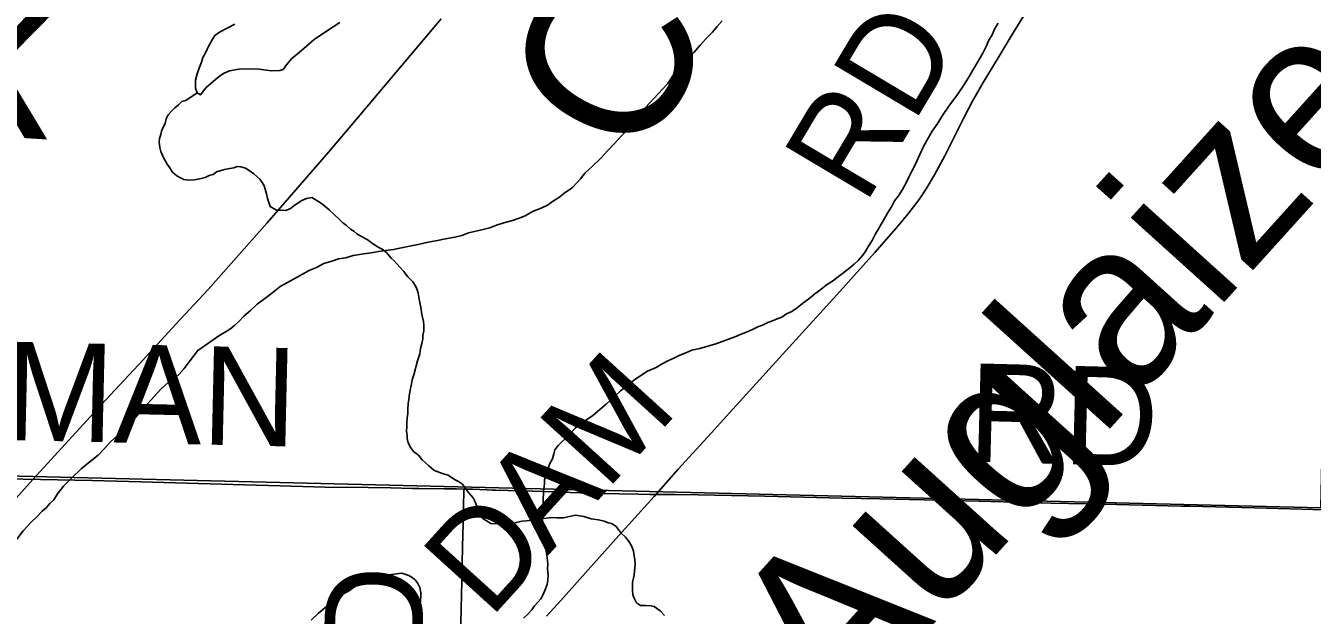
# Model space of a CAD drawing. Extents: x 2.4 to 73.1, y 4.5 to 25.6.
# Drawn here: x 47.1806 to 47.5521, y 20.5207 to 20.691 of the extents above; entities that cross this region are included whole.
import ezdxf

# ---------------------------------------------------------------- set-up
doc = ezdxf.new("R2010")
doc.units = 0
for name, color, linetype in [('GM_X_County_Road', 7, 'Continuous'), ('GM_X_County_Road_Text', 7, 'Continuous'), ('GM_X_Major_River', 7, 'Continuous'), ('GM_X_Major_River_Text', 7, 'Continuous'), ('GM_X_Minor_Lake', 7, 'Continuous'), ('GM_X_Minor_River', 7, 'Continuous'), ('GM_X_Minor_River_Text', 7, 'Continuous'), ('GM_X_Section', 7, 'Continuous'), ('GM_X_State_Route', 7, 'Continuous'), ('GM_X_Township_Road', 7, 'Continuous'), ('GM_X_Township_Road_Text', 7, 'Continuous')]:
    doc.layers.add(name, color=color, linetype=linetype)

msp = doc.modelspace()

# ---------------------------------------------------------------- linework, layer by layer
at = {"layer": 'GM_X_County_Road'}
msp.add_lwpolyline([(47.33099, 20.52041), (47.33512, 20.52501), (47.34377, 20.53474), (47.35187, 20.54372), (47.36206, 20.55502), (47.36905, 20.56292), (47.37947, 20.57433), (47.3838, 20.57915), (47.40391, 20.60131), (47.41479, 20.61325), (47.42576, 20.62552), (47.43192, 20.63251), (47.43533, 20.63655), (47.43858, 20.64075), (47.44066, 20.64386), (47.44306, 20.64788), (47.44602, 20.65337), (47.45171, 20.66477), (47.45399, 20.66917), (47.45703, 20.67457), (47.46138, 20.68174), (47.46575, 20.68889), (47.46997, 20.69578)], dxfattribs=at)
at = {"layer": 'GM_X_Major_River'}
for points in [[(47.38169, 20.69242), (47.3803, 20.69075), (47.37892, 20.68909), (47.37714, 20.68724), (47.37537, 20.6854), (47.37359, 20.68337), (47.37181, 20.68133), (47.37023, 20.67929), (47.36787, 20.67709), (47.36607, 20.6743), (47.36449, 20.67264), (47.35837, 20.66599), (47.35639, 20.66358), (47.3546, 20.66117), (47.35263, 20.65914), (47.35066, 20.65693), (47.34869, 20.6549), (47.34671, 20.65268), (47.34416, 20.6503), (47.3422, 20.64846), (47.34081, 20.64679), (47.33963, 20.6455), (47.33864, 20.64439), (47.33747, 20.64348), (47.33611, 20.64257), (47.33474, 20.64148), (47.33299, 20.64039), (47.33124, 20.63912), (47.32949, 20.63823), (47.32699, 20.63736), (47.32486, 20.6361), (47.32312, 20.6354), (47.32119, 20.6347), (47.3187, 20.63402), (47.31658, 20.63333), (47.31465, 20.63263), (47.31273, 20.63213), (47.31062, 20.63163), (47.30851, 20.63113), (47.30658, 20.63043), (47.30448, 20.62993), (47.30179, 20.62945), (47.29949, 20.62895), (47.29681, 20.62847), (47.29393, 20.62781), (47.29144, 20.62732), (47.28914, 20.62683), (47.28684, 20.62633), (47.28455, 20.62603), (47.28244, 20.62572), (47.28034, 20.62541), (47.27823, 20.6251), (47.27517, 20.62463), (47.27305, 20.62394), (47.27095, 20.62363), (47.26902, 20.62293), (47.26672, 20.62225), (47.26459, 20.62118), (47.26246, 20.62029), (47.26053, 20.61922), (47.25897, 20.61832), (47.25413, 20.61563), (47.25159, 20.61362), (47.24964, 20.61216), (47.24749, 20.61052), (47.24553, 20.60868), (47.24357, 20.60704), (47.24219, 20.60556), (47.24101, 20.60446), (47.23984, 20.60355), (47.23848, 20.60264), (47.23634, 20.60138), (47.23381, 20.59956), (47.23031, 20.59721), (47.22812, 20.59424), (47.22633, 20.59201), (47.22494, 20.59035), (47.22377, 20.58924), (47.22182, 20.58798), (47.21966, 20.58596), (47.21769, 20.58393), (47.21592, 20.5819), (47.21434, 20.58024), (47.21256, 20.5782), (47.21117, 20.57635), (47.20881, 20.57414), (47.20705, 20.57249), (47.20509, 20.57084), (47.20331, 20.56881), (47.20154, 20.56697), (47.19919, 20.56514), (47.19665, 20.56295), (47.1939, 20.56037), (47.19154, 20.55798), (47.18975, 20.55575)], [(47.18975, 20.55575), (47.19154, 20.55798), (47.1939, 20.56037), (47.19665, 20.56295), (47.19919, 20.56514), (47.20154, 20.56697), (47.20331, 20.56881), (47.20509, 20.57084), (47.20705, 20.57249), (47.20881, 20.57414), (47.21117, 20.57635), (47.21256, 20.5782), (47.21434, 20.58024), (47.21592, 20.5819), (47.21769, 20.58393), (47.21966, 20.58596), (47.22182, 20.58798), (47.22377, 20.58924), (47.22494, 20.59035), (47.22633, 20.59201), (47.22812, 20.59424), (47.23031, 20.59721), (47.23381, 20.59956), (47.23634, 20.60138), (47.23848, 20.60264), (47.23984, 20.60355), (47.24101, 20.60446), (47.24219, 20.60556), (47.24357, 20.60704), (47.24553, 20.60868), (47.24749, 20.61052), (47.24964, 20.61216), (47.25159, 20.61362), (47.25413, 20.61563), (47.25897, 20.61832), (47.26053, 20.61922), (47.26246, 20.62029), (47.26459, 20.62118), (47.26672, 20.62225), (47.26902, 20.62293), (47.27095, 20.62363), (47.27305, 20.62394), (47.27517, 20.62463), (47.27823, 20.6251), (47.28034, 20.62541), (47.28244, 20.62572), (47.28455, 20.62603), (47.28684, 20.62633), (47.28914, 20.62683), (47.29144, 20.62732), (47.29393, 20.62781), (47.29681, 20.62847), (47.29949, 20.62895), (47.30179, 20.62945), (47.30448, 20.62993), (47.30658, 20.63043), (47.30851, 20.63113), (47.31062, 20.63163), (47.31273, 20.63213), (47.31465, 20.63263), (47.31658, 20.63333), (47.3187, 20.63402), (47.32119, 20.6347), (47.32312, 20.6354), (47.32486, 20.6361), (47.32699, 20.63736), (47.32949, 20.63823), (47.33124, 20.63912), (47.33299, 20.64039), (47.33474, 20.64148), (47.33611, 20.64257), (47.33747, 20.64348), (47.33864, 20.64439), (47.33963, 20.6455), (47.34081, 20.64679), (47.3422, 20.64846), (47.34416, 20.6503), (47.34671, 20.65268), (47.34869, 20.6549), (47.35066, 20.65693), (47.35263, 20.65914), (47.3546, 20.66117), (47.35639, 20.66358), (47.35837, 20.66599), (47.36449, 20.67264), (47.36607, 20.6743), (47.36787, 20.67709), (47.37023, 20.67929), (47.37181, 20.68133), (47.37359, 20.68337), (47.37537, 20.6854), (47.37714, 20.68724), (47.37892, 20.68909), (47.3803, 20.69075), (47.38169, 20.69242)], [(47.44237, 20.66054), (47.44377, 20.66258), (47.44537, 20.665), (47.44737, 20.66798), (47.44916, 20.67039), (47.45115, 20.67318), (47.45276, 20.67579), (47.45699, 20.68307), (47.45801, 20.68513), (47.45863, 20.68663), (47.45963, 20.68831), (47.46045, 20.69018), (47.46145, 20.69167)], [(47.46145, 20.69167), (47.46045, 20.69018), (47.45963, 20.68831), (47.45863, 20.68663), (47.45801, 20.68513), (47.45699, 20.68307), (47.45276, 20.67579), (47.45115, 20.67318), (47.44916, 20.67039), (47.44737, 20.66798), (47.44537, 20.665), (47.44377, 20.66258), (47.44237, 20.66054)], [(47.32556, 20.52099), (47.32674, 20.52228), (47.32754, 20.5234), (47.32852, 20.52451), (47.32932, 20.52543), (47.32992, 20.52655), (47.33054, 20.52787), (47.33116, 20.52956), (47.33139, 20.53088), (47.33144, 20.5324), (47.33131, 20.53412), (47.33135, 20.53545), (47.33122, 20.53735), (47.33058, 20.54118), (47.33042, 20.54214), (47.33027, 20.54347), (47.33013, 20.54481), (47.3298, 20.54653), (47.32987, 20.54881), (47.32993, 20.55052), (47.32998, 20.55204), (47.33003, 20.55375), (47.33012, 20.55641), (47.33038, 20.55869), (47.33042, 20.55983), (47.33085, 20.56133), (47.33126, 20.56246), (47.33189, 20.56434), (47.3327, 20.56584), (47.33313, 20.56734), (47.33336, 20.56848), (47.33435, 20.56978), (47.33533, 20.5707), (47.33671, 20.57198), (47.33809, 20.57346), (47.33927, 20.57475), (47.34103, 20.57602), (47.34258, 20.57711), (47.34434, 20.57839), (47.3463, 20.58003), (47.34825, 20.58168), (47.35041, 20.5837), (47.35237, 20.58554), (47.35414, 20.587), (47.35609, 20.58846), (47.35823, 20.58991), (47.36017, 20.59117), (47.36268, 20.59223), (47.36443, 20.59332), (47.36598, 20.59422), (47.36772, 20.59492), (47.36946, 20.59581), (47.3712, 20.59652), (47.37293, 20.59722), (47.37523, 20.59771), (47.37754, 20.5984), (47.37985, 20.59908), (47.38563, 20.60117), (47.38717, 20.60188), (47.38891, 20.60258), (47.39065, 20.60329), (47.392, 20.604), (47.39335, 20.60453), (47.3949, 20.60524), (47.39625, 20.60576), (47.3976, 20.60629), (47.39895, 20.60682), (47.40031, 20.60772), (47.40186, 20.60843), (47.40341, 20.60952), (47.40498, 20.6108), (47.40673, 20.61207), (47.40849, 20.61354), (47.41025, 20.61481), (47.41181, 20.61609), (47.41356, 20.61717), (47.41571, 20.61881), (47.41805, 20.62064), (47.41981, 20.6221), (47.42099, 20.6232), (47.42237, 20.62468), (47.42317, 20.62598), (47.42398, 20.62729), (47.42498, 20.62897), (47.42599, 20.63084), (47.4268, 20.63214), (47.42761, 20.63364), (47.42861, 20.63531), (47.42942, 20.63681), (47.43062, 20.63867), (47.43144, 20.64036), (47.43263, 20.64184), (47.43383, 20.6437), (47.43484, 20.64557), (47.43566, 20.64725), (47.43647, 20.64894), (47.43749, 20.651), (47.43872, 20.65362), (47.43995, 20.65624), (47.44116, 20.65849), (47.44237, 20.66054)], [(47.44237, 20.66054), (47.44116, 20.65849), (47.43995, 20.65624), (47.43872, 20.65362), (47.43749, 20.651), (47.43647, 20.64894), (47.43566, 20.64725), (47.43484, 20.64557), (47.43383, 20.6437), (47.43263, 20.64184), (47.43144, 20.64036), (47.43062, 20.63867), (47.42942, 20.63681), (47.42861, 20.63531), (47.42761, 20.63364), (47.4268, 20.63214), (47.42599, 20.63084), (47.42498, 20.62897), (47.42398, 20.62729), (47.42317, 20.62598), (47.42237, 20.62468), (47.42099, 20.6232), (47.41981, 20.6221), (47.41805, 20.62064), (47.41571, 20.61881), (47.41356, 20.61717), (47.41181, 20.61609), (47.41025, 20.61481), (47.40849, 20.61354), (47.40673, 20.61207), (47.40498, 20.6108), (47.40341, 20.60952), (47.40186, 20.60843), (47.40031, 20.60772), (47.39895, 20.60682), (47.3976, 20.60629), (47.39625, 20.60576), (47.3949, 20.60524), (47.39335, 20.60453), (47.392, 20.604), (47.39065, 20.60329), (47.38891, 20.60258), (47.38717, 20.60188), (47.38563, 20.60117), (47.37985, 20.59908), (47.37754, 20.5984), (47.37523, 20.59771), (47.37293, 20.59722), (47.3712, 20.59652), (47.36946, 20.59581), (47.36772, 20.59492), (47.36598, 20.59422), (47.36443, 20.59332), (47.36268, 20.59223), (47.36017, 20.59117), (47.35823, 20.58991), (47.35609, 20.58846), (47.35414, 20.587), (47.35237, 20.58554), (47.35041, 20.5837), (47.34825, 20.58168), (47.3463, 20.58003), (47.34434, 20.57839), (47.34258, 20.57711), (47.34103, 20.57602), (47.33927, 20.57475), (47.33809, 20.57346), (47.33671, 20.57198), (47.33533, 20.5707), (47.33435, 20.56978), (47.33336, 20.56848), (47.33313, 20.56734), (47.3327, 20.56584), (47.33189, 20.56434), (47.33126, 20.56246), (47.33085, 20.56133), (47.33042, 20.55983), (47.33038, 20.55869), (47.33012, 20.55641), (47.33003, 20.55375), (47.32998, 20.55204), (47.32993, 20.55052), (47.32987, 20.54881), (47.3298, 20.54653), (47.33013, 20.54481), (47.33027, 20.54347), (47.33042, 20.54214), (47.33058, 20.54118), (47.33122, 20.53735), (47.33135, 20.53545), (47.33131, 20.53412), (47.33144, 20.5324), (47.33139, 20.53088), (47.33116, 20.52956), (47.33054, 20.52787), (47.32992, 20.52655), (47.32932, 20.52543), (47.32852, 20.52451), (47.32754, 20.5234), (47.32674, 20.52228), (47.32556, 20.52099)], [(47.18975, 20.55575), (47.18875, 20.55408), (47.18757, 20.55297), (47.18658, 20.55187), (47.1854, 20.55076), (47.18402, 20.54929), (47.18206, 20.54745), (47.17989, 20.54505), (47.1781, 20.54264), (47.17652, 20.54079), (47.17513, 20.53912), (47.17317, 20.53728), (47.1712, 20.53526), (47.16903, 20.53305), (47.16588, 20.52973), (47.16389, 20.52713), (47.1623, 20.52509), (47.15835, 20.52047)], [(47.15835, 20.52047), (47.1623, 20.52509), (47.16389, 20.52713), (47.16588, 20.52973), (47.16903, 20.53305), (47.1712, 20.53526), (47.17317, 20.53728), (47.17513, 20.53912), (47.17652, 20.54079), (47.1781, 20.54264), (47.17989, 20.54505), (47.18206, 20.54745), (47.18402, 20.54929), (47.1854, 20.55076), (47.18658, 20.55187), (47.18757, 20.55297), (47.18875, 20.55408), (47.18975, 20.55575)], [(47.26304, 20.51927), (47.2652, 20.52129), (47.26755, 20.5233), (47.2697, 20.52513), (47.27184, 20.52658), (47.27378, 20.52766), (47.27554, 20.52893), (47.27728, 20.52983), (47.27902, 20.53072), (47.28114, 20.53141), (47.28383, 20.53208), (47.28555, 20.5324), (47.28766, 20.53271), (47.28918, 20.53286), (47.29126, 20.53221), (47.29219, 20.53161), (47.29312, 20.53082), (47.29385, 20.52985), (47.29438, 20.52869), (47.29471, 20.52715), (47.29468, 20.5262), (47.29465, 20.52506), (47.29462, 20.52411), (47.29459, 20.52316), (47.29434, 20.52146), (47.2941, 20.51976)], [(47.2941, 20.51976), (47.29434, 20.52146), (47.29459, 20.52316), (47.29462, 20.52411), (47.29465, 20.52506), (47.29468, 20.5262), (47.29471, 20.52715), (47.29438, 20.52869), (47.29385, 20.52985), (47.29312, 20.53082), (47.29219, 20.53161), (47.29126, 20.53221), (47.28918, 20.53286), (47.28766, 20.53271), (47.28555, 20.5324), (47.28383, 20.53208), (47.28114, 20.53141), (47.27902, 20.53072), (47.27728, 20.52983), (47.27554, 20.52893), (47.27378, 20.52766), (47.27184, 20.52658), (47.2697, 20.52513), (47.26755, 20.5233), (47.2652, 20.52129), (47.26304, 20.51927)], [(47.32438, 20.51989), (47.32556, 20.52099)], [(47.32556, 20.52099), (47.32438, 20.51989)]]:
    msp.add_lwpolyline(points, dxfattribs=at)
at = {"layer": 'GM_X_Minor_Lake'}
msp.add_lwpolyline([(47.24104, 20.69138), (47.23659, 20.68906), (47.23523, 20.68815), (47.23442, 20.68685), (47.23362, 20.68535), (47.23301, 20.68423), (47.23239, 20.68292), (47.23179, 20.6818), (47.23136, 20.68048), (47.23075, 20.67898), (47.23011, 20.6771), (47.22967, 20.67521), (47.22963, 20.67388), (47.2296, 20.67293), (47.23013, 20.67158), (47.23106, 20.67098), (47.23265, 20.67302), (47.23539, 20.6754), (47.23696, 20.67668), (47.23793, 20.67722), (47.23947, 20.67793), (47.24215, 20.67841), (47.2452, 20.6785), (47.24806, 20.6784), (47.25147, 20.67791), (47.25395, 20.67802), (47.25491, 20.67837), (47.2559, 20.67967), (47.25749, 20.68152), (47.25964, 20.68335), (47.2616, 20.685), (47.26394, 20.68701), (47.26687, 20.68901), (47.26939, 20.69063), (47.27134, 20.6919)], dxfattribs=at)
msp.add_lwpolyline([(47.24104, 20.69138), (47.23659, 20.68906), (47.23523, 20.68815), (47.23442, 20.68685), (47.23362, 20.68535), (47.23301, 20.68423), (47.23239, 20.68292), (47.23179, 20.6818), (47.23136, 20.68048), (47.23075, 20.67898), (47.23011, 20.6771), (47.22967, 20.67521), (47.22963, 20.67388), (47.2296, 20.67293), (47.23013, 20.67158), (47.23106, 20.67098), (47.23265, 20.67302), (47.23539, 20.6754), (47.23696, 20.67668), (47.23793, 20.67722), (47.23947, 20.67793), (47.24215, 20.67841), (47.2452, 20.6785), (47.24806, 20.6784), (47.25147, 20.67791), (47.25395, 20.67802), (47.25491, 20.67837), (47.2559, 20.67967), (47.25749, 20.68152), (47.25964, 20.68335), (47.2616, 20.685), (47.26394, 20.68701), (47.26687, 20.68901), (47.26939, 20.69063), (47.27134, 20.6919)], dxfattribs=at)
at = {"layer": 'GM_X_Minor_River'}
for points in [[(47.23013, 20.67158), (47.22682, 20.66941), (47.22567, 20.66906), (47.22469, 20.66815), (47.22371, 20.66723), (47.22272, 20.66631), (47.22174, 20.6652), (47.22113, 20.66408), (47.2209, 20.66275), (47.22029, 20.66163), (47.21987, 20.6605), (47.21965, 20.65956), (47.21923, 20.65843), (47.2192, 20.65748), (47.21934, 20.65577), (47.21968, 20.65461), (47.22039, 20.65288), (47.22147, 20.65094), (47.2222, 20.64996), (47.22293, 20.6488), (47.22422, 20.64762), (47.22535, 20.64701), (47.22628, 20.6466), (47.2278, 20.64636), (47.22933, 20.6465), (47.23028, 20.64665), (47.23124, 20.64681), (47.23239, 20.64715), (47.23355, 20.64769), (47.23471, 20.64803), (47.23568, 20.64876), (47.23799, 20.64944), (47.23952, 20.64977), (47.24067, 20.64992), (47.24164, 20.65027), (47.24278, 20.65024), (47.2441, 20.64981), (47.2454, 20.64901), (47.24652, 20.64821), (47.24818, 20.64663), (47.24891, 20.64566), (47.24945, 20.64469), (47.2498, 20.64373), (47.25014, 20.64238), (47.25048, 20.64104), (47.25082, 20.63989), (47.25117, 20.63874), (47.25304, 20.63772), (47.25437, 20.63768), (47.2557, 20.63763), (47.25705, 20.63816), (47.25842, 20.63926), (47.26037, 20.64052), (47.26172, 20.64105), (47.26325, 20.64138), (47.26549, 20.63997), (47.26642, 20.63937), (47.26828, 20.63779), (47.27123, 20.63503), (47.27216, 20.63405), (47.27327, 20.63325), (47.27438, 20.63226), (47.27532, 20.63166), (47.27624, 20.63087), (47.27755, 20.63006), (47.27924, 20.62925), (47.28072, 20.62806), (47.28241, 20.62705), (47.28353, 20.62644), (47.28483, 20.62545), (47.28611, 20.62388), (47.28704, 20.62309), (47.28851, 20.62133), (47.2898, 20.61996), (47.29089, 20.61859), (47.29237, 20.61702), (47.29328, 20.61566), (47.29363, 20.61469), (47.29398, 20.61373), (47.29413, 20.61258), (47.29446, 20.61105), (47.29462, 20.6101), (47.29478, 20.60914), (47.29494, 20.60818), (47.2951, 20.60723), (47.29543, 20.6055), (47.29558, 20.60436), (47.29553, 20.60284), (47.2953, 20.60151), (47.29527, 20.60056), (47.29504, 20.59924), (47.29461, 20.59773), (47.29437, 20.59622), (47.29373, 20.59415), (47.29265, 20.59019), (47.29223, 20.58868), (47.292, 20.58755), (47.29154, 20.58528), (47.29131, 20.58395)], [(47.29131, 20.58395), (47.29128, 20.583), (47.29105, 20.58187), (47.291, 20.58016), (47.29096, 20.57902), (47.29073, 20.5777), (47.29068, 20.57618), (47.29065, 20.57522), (47.29061, 20.57389), (47.29076, 20.57275), (47.29073, 20.5718), (47.29107, 20.57046), (47.29179, 20.5691), (47.2927, 20.56793), (47.29401, 20.56693), (47.2951, 20.56557), (47.29696, 20.56398), (47.29844, 20.5626), (47.30013, 20.56198), (47.30126, 20.56156), (47.30258, 20.56113), (47.30444, 20.55993), (47.30557, 20.55932), (47.30669, 20.55853), (47.30742, 20.55755), (47.30851, 20.55618), (47.3098, 20.55462), (47.31034, 20.55365), (47.31069, 20.55269), (47.31104, 20.55172), (47.31138, 20.55038), (47.31265, 20.54863), (47.31489, 20.54722), (47.31813, 20.54711), (47.32042, 20.54723), (47.32194, 20.54737), (47.32386, 20.54788), (47.3252, 20.54802), (47.32673, 20.54816), (47.32826, 20.5483), (47.3296, 20.54864), (47.33094, 20.54878), (47.33266, 20.54892), (47.33399, 20.54887), (47.33494, 20.54884), (47.33589, 20.54881), (47.338, 20.54931), (47.33934, 20.54965), (47.34181, 20.54919), (47.34388, 20.54855), (47.34597, 20.54829), (47.34767, 20.54785), (47.3488, 20.54743), (47.34974, 20.54721), (47.35105, 20.54641), (47.35251, 20.54446), (47.3538, 20.54327), (47.3549, 20.5419), (47.35562, 20.54055), (47.35615, 20.5392), (47.35645, 20.53672), (47.3566, 20.53557), (47.35631, 20.53235), (47.35609, 20.5314), (47.35586, 20.53027), (47.35583, 20.52913), (47.35579, 20.52799), (47.35594, 20.52665), (47.35629, 20.52569), (47.35701, 20.52433), (47.35812, 20.52354), (47.35965, 20.52349), (47.36117, 20.52343), (47.36211, 20.52321), (47.36379, 20.52202), (47.36508, 20.52064)]]:
    msp.add_lwpolyline(points, dxfattribs=at)
at = {"layer": 'GM_X_Section'}
msp.add_lwpolyline([(47.56537, 21.05389), (47.55455, 20.55178), (47.05608, 20.56384), (47.06591, 21.06446)], close=True, dxfattribs=at)
at = {"layer": 'GM_X_State_Route'}
msp.add_lwpolyline([(47.16252, 20.53752), (47.18272, 20.5599), (47.20242, 20.58149), (47.21451, 20.59444), (47.22399, 20.60474), (47.23328, 20.61476), (47.25038, 20.63407), (47.2681, 20.6545), (47.27614, 20.66398), (47.30061, 20.69295)], dxfattribs=at)
at = {"layer": 'GM_X_Township_Road'}
for points in [[(47.05469, 20.56287), (47.06557, 20.56258), (47.08869, 20.56194), (47.10299, 20.56159), (47.10899, 20.56146), (47.1238, 20.56114), (47.14145, 20.56076), (47.16336, 20.56037), (47.17989, 20.56002), (47.19985, 20.5596), (47.21386, 20.5592), (47.2339, 20.55862), (47.2438, 20.5584), (47.24721, 20.55828), (47.25405, 20.55807), (47.2671, 20.55774), (47.27954, 20.55761), (47.28606, 20.55749), (47.29227, 20.55735), (47.29413, 20.5573), (47.30158, 20.55722), (47.30498, 20.55718), (47.30717, 20.55713)], [(47.30618, 20.51452), (47.30652, 20.53068), (47.30667, 20.53564), (47.30678, 20.54049), (47.30694, 20.54724), (47.30705, 20.55177), (47.30717, 20.55713)], [(47.30717, 20.55713), (47.30962, 20.55708), (47.3139, 20.55693), (47.31534, 20.55686), (47.31648, 20.55686), (47.32695, 20.55655), (47.33316, 20.55634), (47.33782, 20.55619), (47.34683, 20.5559), (47.35738, 20.55565), (47.3608, 20.55561), (47.36235, 20.5556), (47.36389, 20.55562), (47.36824, 20.55555), (47.37476, 20.5555), (47.39402, 20.55514), (47.4164, 20.55457), (47.42727, 20.55434), (47.44001, 20.55403), (47.4559, 20.55364), (47.47667, 20.55312), (47.4919, 20.55281), (47.51427, 20.55223), (47.51675, 20.55217), (47.5354, 20.55171), (47.54907, 20.55137), (47.5553, 20.55119)]]:
    msp.add_lwpolyline(points, dxfattribs=at)

# ---------------------------------------------------------------- texts
at = {"layer": 'GM_X_County_Road_Text'}
for s, height, rotation, p in [('RD', 0.028409, 59.2301, (47.42287, 20.63884)), ('M', 0.02841, 47.7475, (47.34819, 20.55641)), ('A', 0.02841, 47.804, (47.3314, 20.53789)), ('D', 0.02841, 47.801, (47.31461, 20.51937))]:
    msp.add_text(s, height=height, rotation=rotation, dxfattribs=at).set_placement(p)
at = {"layer": 'GM_X_Major_River_Text'}
msp.add_text('Auglaize', height=0.047371, rotation=47.9285, dxfattribs=at).set_placement((47.4153, 20.48775))
at = {"layer": 'GM_X_Minor_River_Text'}
for height, rotation, p in [(0.047376, 61.175, (47.35823, 20.64984)), (0.047372, 356.419, (47.01808, 20.66867))]:
    msp.add_text('Creek', height=height, rotation=rotation, dxfattribs=at).set_placement(p)
at = {"layer": 'GM_X_Township_Road_Text'}
for s, rotation, p in [('BOWMAN', 358.6797, (47.08354, 20.57344)), ('RD', 358.5311, (47.4525, 20.5651)), ('RD', 89.0184, (47.29464, 20.47986))]:
    msp.add_text(s, height=0.028409, rotation=rotation, dxfattribs=at).set_placement(p)

doc.saveas('drawing.dxf')
